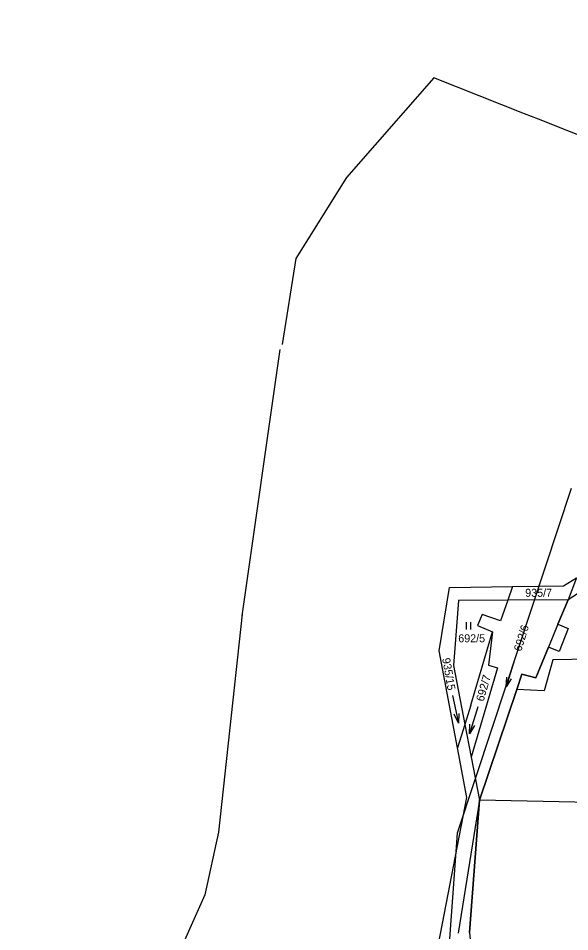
# Model space of a CAD drawing. Extents: x -580551 to -575069, y -1073031 to -1067931.
# Drawn here: x -578684 to -578567, y -1071041.9 to -1070847.9 of the extents above; entities that cross this region are included whole.
import ezdxf

# ---------------------------------------------------------------- set-up
doc = ezdxf.new("R2010")
doc.units = 0
for name, color, linetype in [('Druh pozemku', 7, 'Continuous'), ('Hranice státní', 7, 'Continuous'), ('Hranice z rastru', 7, 'Continuous'), ('Katastrální hranice', 7, 'Continuous'), ('Parcela', 7, 'Continuous'), ('Parcelní číslo', 7, 'Continuous'), ('SR - hranice státu', 7, 'Continuous'), ('Vnitřní kresba', 7, 'Continuous')]:
    doc.layers.add(name, color=color, linetype=linetype)

msp = doc.modelspace()

# ---------------------------------------------------------------- linework, layer by layer
at = {"layer": 'Druh pozemku'}
for p, q in [((-578588.98, -1070976.16), (-578588.98, -1070977.66)), ((-578587.98, -1070977.66), (-578587.98, -1070976.16)), ((-578578.747, -1070984.16), (-578580.493, -1070989.9)), ((-578591.878, -1070991.684), (-578590.642, -1070997.556)), ((-578586.537, -1070994.1), (-578588.283, -1070999.84))]:
    msp.add_line(p, q, dxfattribs=at)
for points in [[(-578579.433, -1070988.132), (-578580.493, -1070989.9), (-578580.389, -1070987.841)], [(-578590.565, -1070995.495), (-578590.642, -1070997.556), (-578591.543, -1070995.702)], [(-578587.223, -1070998.072), (-578588.283, -1070999.84), (-578588.179, -1070997.781)]]:
    msp.add_lwpolyline(points, dxfattribs=at)
at = {"layer": 'Hranice státní'}
msp.add_line((-578628.525, -1070918.234), (-578636.616, -1070974.794), dxfattribs=at)
for points in [[(-578555.22, -1070850.52), (-578555.22, -1070849.34), (-578557.91, -1070847.93), (-578558.16, -1070860.5), (-578553.56, -1070877.35), (-578573.61, -1070869.38), (-578576.59, -1070868.2), (-578595.84, -1070860.55), (-578614.36, -1070881.73)], [(-578614.36, -1070881.73), (-578625.15, -1070898.93), (-578628, -1070917.22)], [(-578636.54, -1070974.47), (-578641.51, -1071020.75), (-578644.45, -1071034.01), (-578651.38, -1071049.6), (-578664.66, -1071074.57), (-578668.05, -1071100.63), (-578674.45, -1071132.99), (-578681.99, -1071166.73), (-578684.01, -1071179.74), (-578683.23, -1071183.18), (-578675.56, -1071212.79)]]:
    msp.add_lwpolyline(points, dxfattribs=at)
at = {"layer": 'Hranice z rastru'}
msp.add_lwpolyline([(-578566.72, -1070947.779), (-578583.48, -1070998.532), (-578590.876, -1071020.93), (-578592.521, -1071043.374), (-578590.032, -1071060.419), (-578576.797, -1071098.705), (-578560.811, -1071139.089), (-578544.825, -1071179.473), (-578532.639, -1071204.254), (-578528.184, -1071216.579), (-578534.736, -1071226.806), (-578537.749, -1071239.524), (-578532.246, -1071274.139), (-578521.632, -1071309.672), (-578516.391, -1071321.603), (-578520.977, -1071339.96), (-578529.232, -1071361.069)], dxfattribs=at)
at = {"layer": 'Katastrální hranice'}
for p, q in [((-578568.35, -1070968.39), (-578565.57, -1070966.76)), ((-578594.73, -1070982.2), (-578592.52, -1070968.81)), ((-578592.52, -1070968.81), (-578579.14, -1070968.58)), ((-578579.14, -1070968.58), (-578568.35, -1070968.39)), ((-578590.82, -1071002.79), (-578594.73, -1070982.2)), ((-578588.82, -1071013.33), (-578590.82, -1071002.79)), ((-578597.1, -1071056.17), (-578588.82, -1071013.33))]:
    msp.add_line(p, q, dxfattribs=at)
at = {"layer": 'Parcela'}
for p, q in [((-578551.41, -1070961.1), (-578567.34, -1070971.37)), ((-578565.57, -1070966.76), (-578567.34, -1070971.37)), ((-578579.14, -1070968.58), (-578580.14, -1070971.45)), ((-578590.65, -1070971.51), (-578591.7, -1070985.34)), ((-578580.14, -1070971.45), (-578590.65, -1070971.51)), ((-578580.14, -1070971.45), (-578581.67, -1070975.83)), ((-578567.34, -1070971.37), (-578580.14, -1070971.45)), ((-578569.51, -1070976.58), (-578567.34, -1070971.37)), ((-578585.57, -1070974.49), (-578586.56, -1070976.82)), ((-578581.67, -1070975.83), (-578585.57, -1070974.49)), ((-578586.56, -1070976.82), (-578583.38, -1070978.2)), ((-578569.51, -1070976.58), (-578567.32, -1070977.51)), ((-578567.32, -1070977.51), (-578569.29, -1070982.35)), ((-578588.03, -1070993.79), (-578583.38, -1070978.2)), ((-578583.38, -1070978.2), (-578584.27, -1070985.3)), ((-578574.24, -1070987.96), (-578571.53, -1070981.44)), ((-578569.29, -1070982.35), (-578571.53, -1070981.44)), ((-578537.36, -1070983.5), (-578570.62, -1070984.11)), ((-578591.7, -1070985.34), (-578589.29, -1070997.85)), ((-578584.27, -1070985.3), (-578582.35, -1070985.81)), ((-578570.62, -1070984.11), (-578572.42, -1070990.74)), ((-578582.35, -1070985.81), (-578587.95, -1071004.79)), ((-578578.25, -1070990.42), (-578577.16, -1070987.19)), ((-578577.16, -1070987.19), (-578574.24, -1070987.96)), ((-578586.18, -1071013.95), (-578578.25, -1070990.42)), ((-578572.42, -1070990.74), (-578578.25, -1070990.42)), ((-578588.03, -1070993.79), (-578589.29, -1070997.85)), ((-578589.29, -1070997.85), (-578590.82, -1071002.79)), ((-578589.29, -1070997.85), (-578587.95, -1071004.79)), ((-578587.95, -1071004.79), (-578586.18, -1071013.95)), ((-578586.18, -1071013.95), (-578590.69, -1071042.14)), ((-578588.3, -1071042.01), (-578586.18, -1071013.95)), ((-578542.66, -1071014.79), (-578586.18, -1071013.95))]:
    msp.add_line(p, q, dxfattribs=at)
at = {"layer": 'SR - hranice státu'}
msp.add_line((-578578.25, -1070990.42), (-578586.18, -1071013.95), dxfattribs=at)
for points in [[(-578552.57, -1070932.2), (-578551.6, -1070939.98), (-578551.41, -1070961.1), (-578567.34, -1070971.37)], [(-578567.34, -1070971.37), (-578569.51, -1070976.58), (-578567.32, -1070977.51), (-578569.29, -1070982.35), (-578571.53, -1070981.44), (-578574.24, -1070987.96), (-578577.16, -1070987.19), (-578578.25, -1070990.42)], [(-578586.18, -1071013.95), (-578588.3, -1071042.01), (-578586.77, -1071057.49), (-578582.9, -1071071.43), (-578580.97, -1071076.59), (-578576.15, -1071089.49), (-578568.52, -1071109.92), (-578563.47, -1071124.19), (-578556.68, -1071143.37)]]:
    msp.add_lwpolyline(points, dxfattribs=at)
at = {"layer": 'Vnitřní kresba'}
msp.add_line((-578569.51, -1070976.58), (-578571.53, -1070981.44), dxfattribs=at)

# ---------------------------------------------------------------- texts
at = {"layer": 'Parcelní číslo'}
for s, p in [('935/7', (-578576.462, -1070970.75)), ('692/5', (-578590.666, -1070980.41))]:
    msp.add_text(s, height=1.7, dxfattribs=at).set_placement(p)
for s, rotation, p in [('692/6', 72.76564, (-578577.327, -1070982.475)), ('935/15', 279.94718, (-578594.093, -1070983.873)), ('692/7', 74.02615, (-578585.302, -1070993.091))]:
    msp.add_text(s, height=1.7, rotation=rotation, dxfattribs=at).set_placement(p)

doc.saveas('drawing.dxf')
